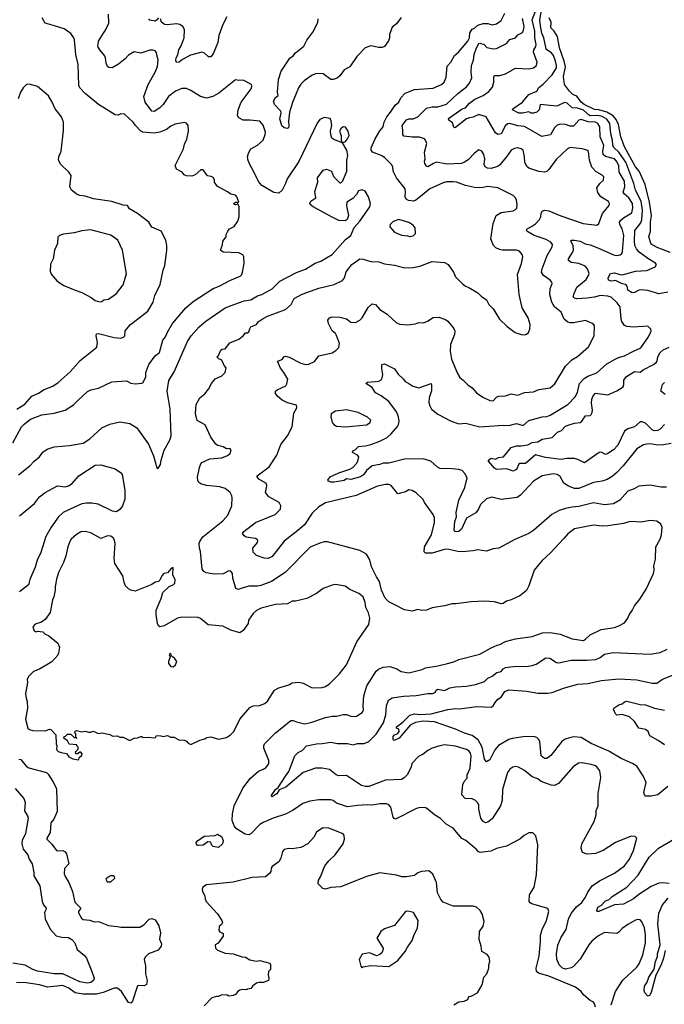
# Model space of a CAD drawing. Extents: x 1678759 to 1859541, y 384609 to 522867.
# Tile 437 of 466: x 1799766 to 1805563, y 489851 to 498707. Entities that reach past the tile are written whole.
import ezdxf

# ---------------------------------------------------------------- set-up
doc = ezdxf.new("R2010")
doc.units = 0

msp = doc.modelspace()

# ---------------------------------------------------------------- linework, layer by layer
at = {"layer": '0CON20XD'}
for points in [[(1805595, 496257.7), (1805515, 496241.5), (1805415, 496270.4), (1805355, 496277.5), (1805335, 496273.9), (1805295, 496253.5), (1805275, 496251.6), (1805235.6, 496275), (1805229.2, 496309.1), (1805215.6, 496325), (1805185, 496331.9), (1805125, 496361.9), (1805085, 496356.4), (1805060, 496365), (1805059.1, 496385), (1805077.5, 496425), (1805115, 496428.8), (1805175, 496413.6), (1805195, 496414.6), (1805305, 496445.3), (1805405, 496450.3), (1805480, 496485), (1805491.4, 496505), (1805485, 496518.6), (1805415, 496559.6), (1805358.8, 496601.2), (1805335.9, 496615.9), (1805311.9, 496645), (1805298.7, 496675), (1805294.2, 496715), (1805297.7, 496812.3), (1805350.5, 496879.5), (1805362.1, 496907.9), (1805367, 496995), (1805354, 497075), (1805305.1, 497175.1), (1805289, 497235), (1805216.2, 497425), (1805155.2, 497515), (1805112.9, 497555), (1805101.4, 497575), (1805098.3, 497625), (1805082, 497682), (1805072.4, 497775), (1805045, 497811.3), (1805005, 497836.4), (1804965, 497846.6), (1804892.9, 497842.9), (1804835, 497894.5), (1804781.1, 497911.1), (1804733.7, 497913.7), (1804689.6, 497955), (1804665, 497961.8), (1804595, 497930.6), (1804445.6, 497944.4), (1804437.7, 497895), (1804415, 497874.1), (1804385.4, 497865.4), (1804366.9, 497866.9), (1804345, 497879.4), (1804287.6, 497867.6), (1804255, 497867.6), (1804197.5, 497895), (1804199.2, 497905), (1804286.7, 497965), (1804345.6, 498035), (1804415.2, 498064.8), (1804435, 498097.9), (1804472.7, 498127.3), (1804555, 498212.5), (1804591.9, 498275), (1804594.8, 498295), (1804585.2, 498335), (1804565, 498384.7), (1804548.1, 498408.1), (1804505.6, 498435), (1804500, 498445), (1804478.3, 498545), (1804460.2, 498585), (1804448.3, 498651.7), (1804442.9, 498705), (1804463.8, 498825)], [(1799755, 494612), (1799856.2, 494695), (1799895, 494736), (1799945, 494776.2), (1799975, 494816.2), (1800012.5, 494845), (1800075, 494864.2), (1800215, 494877.5), (1800335, 494898.6), (1800395, 494937.1), (1800505, 495035.8), (1800575, 495070), (1800665, 495090), (1800755, 495073.8), (1800820, 495035), (1800925, 494890), (1800969.4, 494785), (1801000, 494675), (1801005, 494670), (1801015, 494677.5), (1801032, 494705), (1801037.1, 494745), (1801065.5, 494835), (1801117.1, 494925), (1801126.9, 494965), (1801119.4, 495205), (1801092.2, 495365), (1801107.4, 495462.6), (1801155, 495541.2), (1801275, 495813.8), (1801308.9, 495865), (1801380.8, 495945), (1801440, 495995), (1801615, 496116.5), (1801700.4, 496149.6), (1801785, 496178.2), (1801845, 496188.5), (1801905, 496223.1), (1801944, 496236), (1802035, 496285.6), (1802105.4, 496354.6), (1802255, 496434.4), (1802336.2, 496463.8), (1802422.3, 496517.7), (1802474, 496535), (1802575.3, 496594.7), (1802695, 496729.2), (1802744, 496765), (1802772.7, 496837.3), (1802826.1, 496893.9), (1802913.8, 497025), (1802922, 497055), (1802902, 497115), (1802874, 497164), (1802845, 497177.5), (1802811.7, 497168.3), (1802794.1, 497135.9), (1802761.7, 497098.3), (1802707.5, 497065), (1802706.1, 497033.9), (1802723.8, 496945), (1802710.5, 496909.5), (1802692.7, 496897.3), (1802635, 496902.5), (1802575, 496931.5), (1802405, 497024.5), (1802378.6, 497045), (1802374.3, 497055), (1802384.2, 497075), (1802428.2, 497105), (1802421.4, 497161.4), (1802445.5, 497245), (1802443.8, 497285), (1802493.8, 497355), (1802525, 497363.8), (1802570, 497345), (1802586.4, 497296.4), (1802645, 497240), (1802655, 497240), (1802670.7, 497259.3), (1802708.9, 497345), (1802706.7, 497445), (1802715.6, 497485), (1802708, 497535), (1802670, 497600), (1802695, 497611.2), (1802713.6, 497636.4), (1802727.3, 497665), (1802719.6, 497705), (1802695, 497739.1), (1802675.6, 497744.4), (1802653.6, 497726.4), (1802642.9, 497705), (1802655.8, 497665), (1802656.7, 497625), (1802670, 497600), (1802589.3, 497629.3), (1802573, 497643), (1802563.7, 497673.7), (1802562.1, 497705), (1802573.3, 497755), (1802566.8, 497796.8), (1802557.3, 497817.3), (1802505, 497826.2), (1802465, 497810), (1802442.3, 497777.7), (1802277.4, 497432.6), (1802172.5, 497275), (1802157.6, 497232.4), (1802126.3, 497173.7), (1802095, 497148.1), (1802051.4, 497151.4), (1801942.2, 497215), (1801913.2, 497253.2), (1801853.9, 497373.9), (1801837.3, 497397.3), (1801820.9, 497440.9), (1801815.6, 497475), (1801822.4, 497507.6), (1801843.8, 497545), (1801905, 497579.2), (1801954.2, 497625), (1801974.3, 497675), (1801975.6, 497695), (1801955, 497758), (1801925, 497793.1), (1801835, 497804.4), (1801775, 497804.4), (1801735.5, 497825.5), (1801724.3, 497845), (1801729.4, 497895), (1801758.6, 497965), (1801846, 498085), (1801853.8, 498105), (1801850, 498125), (1801775, 498163.3), (1801735, 498160), (1801705, 498167.5), (1801556.2, 498045), (1801503.3, 498015), (1801445, 498000.6), (1801391.2, 498015), (1801305, 498070.8), (1801265, 498089.2), (1801225, 498089.4), (1801166.9, 498063.1), (1801105, 498016.9), (1801054.7, 497945.3), (1801025, 497914.4), (1800975, 497880), (1800954, 497884), (1800894.6, 497965), (1800881.8, 498015), (1800919.6, 498125), (1800984.4, 498235), (1801006.2, 498285), (1801012.2, 498345), (1800994, 498415), (1800985, 498426), (1800964.2, 498434.2), (1800935, 498434.2), (1800856.1, 498406.1), (1800795, 498417.5), (1800745, 498389.4), (1800715, 498355.7), (1800655, 498308.5), (1800596.7, 498275), (1800566.8, 498276.8), (1800555, 498286), (1800541.8, 498315), (1800536.7, 498365), (1800528.2, 498385), (1800485.6, 498435), (1800468.5, 498465), (1800474.7, 498515.3), (1800518.1, 498585), (1800538.3, 498611.7), (1800567.3, 498675), (1800565.5, 498755.5)], [(1800078.8, 498651.2), (1799995.9, 498675.9), (1799966.7, 498725)], [(1801012.5, 498725), (1800999.2, 498705), (1800984.5, 498695.5), (1800935, 498702.5), (1800928.5, 498715)], [(1801627.6, 498732.4), (1801593.3, 498665), (1801569.2, 498599.2), (1801557.5, 498565), (1801548.3, 498501.7), (1801505, 498401.2), (1801485, 498373.3), (1801465, 498373.8), (1801425, 498410), (1801405, 498416), (1801302.2, 498387.8), (1801230.5, 498349.5), (1801200, 498325), (1801175, 498321.2), (1801168.8, 498338.8), (1801171.9, 498365), (1801188.6, 498391.4), (1801198.1, 498435), (1801218.5, 498471.5), (1801245.4, 498544.6), (1801248.8, 498615), (1801235, 498644), (1801205, 498664.4), (1801175, 498671.5), (1801092.2, 498662.2), (1801067.5, 498665), (1801038.6, 498688.6), (1801033.8, 498715)], [(1805235.8, 493324.2), (1805246.7, 493355), (1805275, 493392.5), (1805296.2, 493435), (1805343.8, 493495), (1805400, 493585), (1805465.7, 493725), (1805471.9, 493755), (1805469.2, 493795), (1805482.9, 493855), (1805487.1, 493965), (1805527.1, 494035), (1805538, 494075), (1805543.9, 494143.9), (1805530.5, 494170.5), (1805495, 494196), (1805435, 494202), (1805355, 494188.1), (1805255, 494194.2), (1805195, 494176.9), (1805055, 494154.4), (1805005, 494151.4), (1804925, 494160.5), (1804755, 494126.9), (1804695, 494082), (1804658.2, 494041.8), (1804538.7, 493911.3), (1804465, 493843.8), (1804392, 493755), (1804346, 493615), (1804325, 493573.8), (1804263.3, 493525), (1804185, 493489.2), (1804145, 493477.5), (1804115, 493456.2), (1804095, 493452.5), (1804035, 493470), (1803945, 493475.7), (1803825, 493470.6), (1803687.6, 493452.4), (1803655, 493453.3), (1803585, 493434.4), (1803475, 493415.7), (1803425, 493395.7), (1803382.1, 493392.1), (1803345, 493401.1), (1803295, 493385.5), (1803225, 493399.4), (1803133.3, 493446.7), (1803085, 493471.9), (1803052.2, 493505), (1803020.4, 493575), (1803002, 493655), (1802974.7, 493694.7), (1802930.5, 493785), (1802915, 493850), (1802885, 493899.2), (1802825, 493932.2), (1802535, 494009.2), (1802505, 494010), (1802465, 494000), (1802377.4, 493962.6), (1802152.5, 493735), (1802030, 493655), (1801935, 493616.7), (1801905, 493611.1), (1801825, 493611.9), (1801765, 493592.5), (1801732.3, 493582.3), (1801709.5, 493589.5), (1801682.9, 493685), (1801678.6, 493725), (1801665, 493748), (1801645, 493751.2), (1801595, 493722.9), (1801515, 493719.1), (1801441.4, 493731.4), (1801420.8, 493745), (1801406.9, 493765), (1801390.5, 493925), (1801382.1, 493955), (1801380, 493995), (1801385.6, 494015), (1801412.5, 494055), (1801591.1, 494198.9), (1801638.3, 494251.7), (1801674.4, 494335), (1801676.7, 494405), (1801674.4, 494425), (1801658.6, 494455), (1801615, 494490.6), (1801564.4, 494505.6), (1801445.9, 494515.9), (1801395, 494532), (1801376.7, 494545), (1801366.2, 494565), (1801363.6, 494593.6), (1801381.7, 494678.3), (1801395, 494712.5), (1801405, 494723.3), (1801474.2, 494755.8), (1801585, 494766.7), (1801635, 494786.7), (1801657.5, 494805), (1801667.5, 494835), (1801655, 494850), (1801625, 494847.5), (1801595.9, 494865.9), (1801548.3, 494878.3), (1801530.5, 494890.5), (1801485, 494952.5), (1801435, 495062.5), (1801361.2, 495101.2), (1801345.9, 495165.9), (1801352.5, 495245), (1801386.7, 495305), (1801429.5, 495340.5), (1801465, 495382.5), (1801490, 495435), (1801522.3, 495477.7), (1801582.5, 495505), (1801613.3, 495535), (1801622.5, 495575), (1801605, 495597.5), (1801583.9, 495643.9), (1801556.4, 495656.4), (1801540, 495675), (1801555, 495686.7), (1801575, 495735.7), (1801587.5, 495745), (1801615, 495745.6), (1801655, 495800.6), (1801736.2, 495833.8), (1801775.5, 495865), (1801795, 495890), (1801815, 495890.8), (1801825, 495900), (1801835, 495927.5), (1801844, 495946), (1801894.1, 495965.9), (1801911.4, 495988.6), (1801955, 496019.5), (1801995, 496040), (1802155, 496099.2), (1802206.2, 496145), (1802235, 496200), (1802305, 496238.5), (1802455, 496291.8), (1802594.5, 496325.5), (1802669.1, 496360.9), (1802688.1, 496385), (1802702.2, 496437.8), (1802753.1, 496505), (1802823.3, 496555), (1802855, 496554.3), (1802925, 496532.2), (1802995, 496530), (1803045, 496510.5), (1803135, 496499.5), (1803225, 496475.8), (1803305, 496479.2), (1803365, 496491.4), (1803475, 496530.8), (1803585, 496522.5), (1803620, 496505), (1803666.9, 496436.9), (1803686, 496395), (1803743.8, 496335), (1803775, 496310), (1803805, 496299.2), (1803885, 496251.2), (1803915, 496221.2), (1803965, 496186.7), (1803984, 496145), (1804025, 496106.7), (1804082.1, 496012.1), (1804148.8, 495948.8), (1804222.5, 495895), (1804275, 495876.2), (1804305, 495873.3), (1804325, 495880), (1804341.2, 495895), (1804354, 495925), (1804355.8, 495965), (1804338.6, 496025), (1804285.6, 496115.6), (1804256.9, 496235), (1804242.5, 496415), (1804279.4, 496515), (1804290.8, 496575), (1804286, 496595), (1804261.2, 496625), (1804235, 496634.3), (1804105, 496633.1), (1804079.5, 496639.5), (1804046.4, 496656.4), (1804025.8, 496675), (1804002.2, 496735), (1804023.5, 496875), (1804050, 496945), (1804096.6, 496973.4), (1804205, 496989.2), (1804225, 496998.8), (1804236.8, 497013.2), (1804240.8, 497045), (1804234.3, 497085), (1804225.5, 497105.5), (1804205, 497126), (1804065, 497196.2), (1803975, 497205.6), (1803915, 497195.7), (1803855, 497198.5), (1803775, 497216.7), (1803695, 497245.6), (1803665, 497248.5), (1803605, 497248.5), (1803575, 497241.1), (1803455, 497185.5), (1803385, 497128.9), (1803326.9, 497083.1), (1803306.7, 497075), (1803261.7, 497081.7), (1803242.4, 497092.4), (1803231.1, 497115), (1803235.5, 497155), (1803231.5, 497185), (1803154.3, 497285), (1803124.2, 497345), (1803121.2, 497385), (1803110, 497405), (1803046.3, 497466.3), (1803015, 497485.7), (1802940, 497515), (1802926, 497535), (1802925.8, 497555), (1802961.9, 497635), (1803005, 497708), (1803034.3, 497745), (1803044.4, 497785), (1803067.3, 497835), (1803101.5, 497875), (1803141.2, 497938.8), (1803175, 497966), (1803194.6, 498005.4), (1803233.5, 498046.5), (1803315, 498080), (1803485, 498091.9), (1803560, 498125), (1803582.2, 498145), (1803600, 498190), (1803610.7, 498289.3), (1803644.2, 498325), (1803675.7, 498385), (1803710.8, 498415), (1803795, 498512.7), (1803810, 498545), (1803812.4, 498587.6), (1803835, 498622.5), (1803855, 498631.4), (1803885, 498657.1), (1803935, 498674.4), (1803975, 498672.5), (1804015, 498661.5), (1804055, 498669.2), (1804095, 498701.2), (1804128.2, 498765)], [(1803195, 498727.7), (1803155, 498671.4), (1803115, 498638.6), (1803090, 498575), (1803090.9, 498545), (1803082.8, 498517.2), (1803045, 498467.5), (1803025, 498458.6), (1802995, 498457.8), (1802925, 498473.5), (1802871.2, 498455), (1802796.9, 498375), (1802735, 498282), (1802684.7, 498255.3), (1802645, 498202), (1802620, 498180), (1802585, 498169.5), (1802565, 498170.5), (1802495, 498218.9), (1802435, 498222.2), (1802395, 498206.9), (1802325, 498156.9), (1802293.8, 498126.2), (1802273.1, 498095), (1802218.6, 497961.4), (1802191.9, 497875), (1802182, 497795), (1802186.8, 497753.2), (1802183.8, 497735), (1802175, 497728), (1802145, 497735.7), (1802123.8, 497753.8), (1802104.6, 497815), (1802117.1, 497865), (1802114.1, 497884.1), (1802056.9, 497945), (1802048.9, 497975), (1802065, 498008), (1802090, 498025), (1802084.5, 498055), (1802092.1, 498167.9), (1802117.2, 498242.8), (1802195, 498361.4), (1802225, 498383.5), (1802245, 498410), (1802320.9, 498469.1), (1802346.9, 498523.1), (1802400.8, 498595), (1802446.8, 498683.2), (1802451.2, 498715)], [(1805625, 494895.6), (1805555, 494882.2), (1805505, 494880), (1805435, 494891.5), (1805405, 494890.6), (1805375, 494883.1), (1805315, 494847.5), (1805193.3, 494695), (1805135, 494633.1), (1805095, 494597.5), (1805048.3, 494571.7), (1805005, 494556.7), (1804925, 494543.8), (1804795, 494491.8), (1804755, 494490), (1804700.1, 494510.1), (1804658.3, 494538.3), (1804627.4, 494597.4), (1804600, 494615), (1804565, 494623.3), (1804465, 494605.6), (1804385.8, 494555), (1804268.9, 494431.1), (1804239.7, 494410.3), (1804095, 494390), (1804010.9, 494410.9), (1803965, 494396.9), (1803909.2, 494345), (1803893.3, 494305), (1803869.3, 494270.7), (1803785, 494224.3), (1803740, 494125), (1803715, 494103.9), (1803695, 494100.8), (1803681.2, 494105), (1803674.2, 494115.8), (1803680.4, 494195), (1803694.5, 494235), (1803691.4, 494275), (1803713.8, 494385), (1803769.5, 494500.5), (1803790, 494585), (1803769.4, 494625), (1803745, 494651.4), (1803715, 494662.2), (1803655, 494668.6), (1803545, 494671.1), (1803522.7, 494682.7), (1803464, 494735), (1803395, 494756.8), (1803226.2, 494753.8), (1803085, 494716.9), (1803035, 494719.7), (1803005, 494706.5), (1802935, 494695.6), (1802885, 494651.1), (1802857.5, 494612.5), (1802832, 494595), (1802745, 494571.5), (1802705, 494578), (1802685, 494562.7), (1802595, 494546.9), (1802568.3, 494548.3), (1802542.5, 494555), (1802536.7, 494565), (1802558.8, 494595), (1802635, 494630), (1802735, 494664.3), (1802760.2, 494679.8), (1802794.6, 494715.4), (1802807.8, 494735), (1802817.1, 494775), (1802805, 494791.4), (1802760, 494815), (1802760.7, 494829.3), (1802785, 494841.2), (1802813.1, 494866.9), (1802875, 494872.9), (1802925, 494885.6), (1803005, 494916.4), (1803069.6, 494950.4), (1803107.3, 494982.7), (1803162.6, 495047.4), (1803172.9, 495065), (1803176.9, 495095), (1803173.5, 495135), (1803155, 495181.2), (1803085, 495274.3), (1803015, 495324.4), (1802965, 495350.8), (1802935, 495399.2), (1802877.5, 495435), (1802894.4, 495445.6), (1802995, 495457.1), (1803015, 495467.5), (1803025.7, 495485), (1803031.4, 495515), (1803021.7, 495568.3), (1803023.3, 495605), (1803045, 495612.5), (1803135, 495567.1), (1803168.9, 495518.9), (1803217.5, 495475), (1803232.7, 495452.7), (1803265, 495434.2), (1803299.8, 495409.8), (1803355, 495396.4), (1803465, 495436.2), (1803470.5, 495420.5), (1803470.2, 495369.8), (1803448.1, 495305), (1803445.6, 495265), (1803453.5, 495235), (1803470.6, 495205), (1803525, 495157.5), (1803645, 495095.6), (1803715, 495070.6), (1803775, 495077.8), (1803905, 495045.7), (1804115, 495061.1), (1804165.8, 495055.8), (1804235, 495075.6), (1804295, 495057.8), (1804345, 495100.6), (1804464.4, 495135.6), (1804505, 495138.5), (1804535, 495148.9), (1804694.4, 495245), (1804760.6, 495315), (1804782.5, 495355), (1804800.9, 495435), (1804841.1, 495478.9), (1804875, 495501.5), (1804955, 495530), (1805047.4, 495612.6), (1805120, 495655), (1805150.5, 495669.5), (1805205, 495683.3), (1805285, 495727.1), (1805351.2, 495755), (1805420, 495855), (1805446.2, 495905), (1805442.5, 495925), (1805415, 495950), (1805285, 495942.5), (1805225, 495946.7), (1805206.1, 495956.1), (1805181.7, 495991.7), (1805175, 496012.5), (1805165.6, 496125), (1805139.9, 496159.9), (1805085, 496210), (1805055, 496221.5), (1804985, 496226.2), (1804935, 496211.3), (1804865, 496203.8), (1804776.5, 496196.5), (1804755, 496202.9), (1804744.4, 496215), (1804750.9, 496245), (1804775, 496300), (1804859.6, 496370.4), (1804882.2, 496405), (1804886.5, 496425), (1804871.9, 496465), (1804851.1, 496491.1), (1804795, 496514.4), (1804725, 496523.5), (1804702.2, 496542.2), (1804702.5, 496555), (1804738.3, 496611.8), (1804744.8, 496635.2), (1804742.6, 496672.6), (1804722.3, 496717.7), (1804726.4, 496723.6), (1804754.5, 496725.5), (1804805, 496714.6), (1804852, 496692), (1804895, 496683.1), (1804965.8, 496655.8), (1805105, 496592.2), (1805135, 496585.6), (1805165, 496591.4), (1805181.4, 496605), (1805187.9, 496622.1), (1805199.3, 496765), (1805184.1, 496825), (1805161.8, 496865), (1805160, 496885), (1805171.1, 496905), (1805195, 496924.5), (1805270, 496970), (1805281.3, 497015), (1805277.4, 497055), (1805245.2, 497105.2), (1805200.8, 497140.8), (1805191.8, 497155), (1805207.5, 497205), (1805203.5, 497255), (1805156.2, 497335), (1805154.3, 497395), (1805132.8, 497435), (1805114.5, 497455), (1805035, 497475.9), (1805012.5, 497495), (1805010.2, 497525), (1805018.4, 497575), (1804987, 497655), (1804982.3, 497745), (1804965.4, 497775), (1804945, 497786.5), (1804878.7, 497788.7), (1804815, 497808.6), (1804795, 497803.1), (1804745, 497750.8), (1804715, 497750), (1804674.6, 497764.6), (1804625, 497768.5), (1804600.6, 497759.4), (1804575, 497735.8), (1804539.8, 497670.2), (1804462.9, 497657.1), (1804305, 497747.8), (1804245, 497753.8), (1804175, 497773.3), (1804155, 497771.4), (1804135, 497756), (1804095, 497679.2), (1804065, 497675.6), (1804045, 497690.8), (1803962.1, 497832.1), (1803895, 497854.4), (1803845, 497829.5), (1803810, 497825), (1803785, 497814.6), (1803685, 497738.9), (1803675, 497735.8), (1803670.4, 497740.4), (1803658.7, 497778.7), (1803624, 497805), (1803622.6, 497817.4), (1803745, 497904.7), (1803775.7, 497915), (1803812.3, 497957.7), (1803858.8, 497991.2), (1803934, 498025), (1803985, 498060.4), (1804018.3, 498101.7), (1804029.6, 498145), (1804029.7, 498189.7), (1804035, 498205.8), (1804085, 498205.5), (1804135, 498221.2), (1804225, 498270), (1804345, 498264.5), (1804385, 498273.1), (1804412, 498295), (1804420, 498325), (1804386.9, 498415), (1804389, 498435), (1804406.3, 498465), (1804409.6, 498485), (1804398.7, 498545), (1804397.8, 498605), (1804375.2, 498705), (1804404.1, 498785)], [(1804815.2, 497965.2), (1804775, 498018.9), (1804739.2, 498035), (1804709.4, 498065), (1804666.2, 498125), (1804657.5, 498195), (1804673.6, 498283.6), (1804662.4, 498335), (1804619.2, 498455), (1804602.7, 498555), (1804571.4, 498605), (1804543.3, 498635), (1804544.6, 498685), (1804528.2, 498725)], [(1799705, 494902), (1799782.9, 495045), (1799805, 495070), (1799863.8, 495115), (1799965, 495152.5), (1800075, 495167.5), (1800175, 495194.2), (1800248.3, 495241.7), (1800289.1, 495280.9), (1800375, 495364.2), (1800405, 495377.5), (1800475, 495392), (1800595, 495448.6), (1800725, 495457.5), (1800765, 495438.6), (1800805, 495432.5), (1800863.6, 495436.4), (1800875, 495443.3), (1800898.6, 495495), (1800900.6, 495535), (1800925.6, 495604.4), (1800984, 495685), (1801024.2, 495715), (1801054.4, 495825), (1801077.3, 495855), (1801095, 495898), (1801140, 495975), (1801260.8, 496115), (1801325, 496172.2), (1801505, 496290), (1801559.4, 496310.6), (1801655, 496361.4), (1801748.3, 496401.7), (1801763.3, 496415), (1801768.8, 496435), (1801783.8, 496515), (1801781.2, 496575), (1801771.7, 496591.7), (1801735, 496610), (1801595, 496617.5), (1801572.5, 496635), (1801589.3, 496680.7), (1801593.3, 496715), (1801622.5, 496755), (1801623.6, 496776.4), (1801637.5, 496805), (1801653.6, 496826.4), (1801693, 496847), (1801726.7, 496895), (1801738.8, 496935), (1801738.3, 497028.3), (1801728.3, 497048.3), (1801705, 497041.2), (1801693.3, 497045), (1801690, 497055), (1801705, 497066.7), (1801717, 497067), (1801725, 497060), (1801737.5, 497065), (1801717.5, 497115), (1801705, 497127.5), (1801665, 497137.5), (1801635, 497160), (1801540.5, 497210.5), (1801517.5, 497245), (1801516.4, 497266.4), (1801506.4, 497286.4), (1801487, 497297), (1801453.6, 497303.6), (1801417, 497357), (1801393.9, 497356.1), (1801345, 497312.5), (1801315, 497300), (1801265, 497302.5), (1801245, 497312.5), (1801226.1, 497336.1), (1801175, 497362.5), (1801163.3, 497395), (1801240, 497545), (1801246.7, 497586.7), (1801267.3, 497632.7), (1801284, 497705), (1801281.2, 497755), (1801265, 497776.2), (1801245, 497781.2), (1801165, 497767.5), (1801125, 497749.2), (1801085, 497720), (1801025, 497694.4), (1800975, 497686.7), (1800872.5, 497695), (1800855, 497706), (1800805.7, 497755.7), (1800785, 497786.2), (1800708.3, 497858.3), (1800675, 497860), (1800651.7, 497848.3), (1800625, 497850), (1800475, 497943.3), (1800355, 498043.8), (1800306.2, 498095), (1800297.5, 498115), (1800290.8, 498305), (1800270.6, 498395), (1800259.2, 498525), (1800252.7, 498542.7), (1800225, 498583.3), (1800165, 498626.2), (1800078.8, 498651.2)], [(1805581.2, 494501.2), (1805535, 494501.4), (1805431.7, 494521.7), (1805335, 494512), (1805292.1, 494487.9), (1805234.2, 494465), (1805163.9, 494386.1), (1805105, 494353.6), (1805025, 494343.8), (1804925, 494360.5), (1804795, 494327.1), (1804735, 494323.8), (1804675, 494310.9), (1804618.3, 494291.7), (1804552.4, 494257.6), (1804388, 494115), (1804345, 494086), (1804217.6, 494032.4), (1804075, 493954), (1804023.6, 493946.4), (1803965, 493927.5), (1803885, 493940), (1803845, 493930), (1803745, 493921.2), (1803705, 493923.8), (1803625, 493941.2), (1803595, 493943.8), (1803575, 493938), (1803475, 493908), (1803415, 493910), (1803401.7, 493921.7), (1803407.5, 493965), (1803469.5, 494075), (1803495.9, 494185.9), (1803496.9, 494225), (1803485, 494256), (1803406.7, 494365), (1803395, 494392.5), (1803332.3, 494452.3), (1803295, 494473.3), (1803265, 494477.5), (1803235, 494460), (1803165, 494443.3), (1803105, 494516), (1803085, 494525.7), (1803055, 494525.6), (1802985, 494512.2), (1802791.7, 494428.3), (1802515, 494360), (1802455.3, 494324.7), (1802395, 494269.4), (1802325.6, 494165), (1802268.2, 494111.8), (1802145, 494015.5), (1802035, 493878.9), (1801999.1, 493860.9), (1801965, 493863.3), (1801895, 493887.8), (1801866.3, 493916.3), (1801863.1, 493955), (1801903.8, 494005), (1801906.7, 494025), (1801901.7, 494031.7), (1801885, 494040), (1801803.4, 494053.4), (1801784.5, 494064.5), (1801768, 494085), (1801782, 494105), (1801885, 494184.4), (1802064.5, 494255.5), (1802111.4, 494305), (1802115.6, 494335), (1802099.2, 494365), (1802006, 494416), (1801976.9, 494455), (1801989.2, 494515), (1801984.2, 494534.2), (1801917.5, 494575), (1801900, 494595), (1801902.5, 494605), (1802008.5, 494685), (1802078.8, 494791.2), (1802115.3, 494885), (1802173.3, 494965), (1802217.5, 495045), (1802230.7, 495169.3), (1802257.5, 495215), (1802255, 495240), (1802175, 495261.2), (1802125, 495285.8), (1802086.8, 495316.8), (1802066.2, 495345), (1802066.2, 495365), (1802080.9, 495379.1), (1802158.8, 495415), (1802168.8, 495431.2), (1802177.1, 495475), (1802142.5, 495535), (1802112.2, 495572.2), (1802083.8, 495636.2), (1802125, 495651.4), (1802143.1, 495676.9), (1802155, 495682), (1802190.3, 495670.3), (1802295, 495616.9), (1802335, 495606.9), (1802365, 495609.2), (1802416.8, 495633.2), (1802455, 495683.8), (1802575, 495709.4), (1802609.3, 495730.7), (1802635, 495760), (1802642.5, 495795), (1802615, 495866.2), (1802605, 495884.2), (1802575, 495910), (1802542.5, 495975), (1802538, 496005), (1802551.2, 496025), (1802575.8, 496034.2), (1802645, 496031.4), (1802705, 496015.7), (1802745, 495985.8), (1802785, 495984.2), (1802825, 496006), (1802845, 496026), (1802900.9, 496119.1), (1802935, 496150), (1802965, 496146.2), (1803005, 496100), (1803069.4, 496059.4), (1803155, 495982), (1803185, 495969.2), (1803255, 495963.1), (1803325, 495972.5), (1803355, 495983.8), (1803398.3, 495981.7), (1803432.5, 495995), (1803485, 496028.8), (1803535, 496031.2), (1803595, 496010), (1803615, 495996.7), (1803670.8, 495930.8), (1803678.8, 495905), (1803676.2, 495875), (1803640.8, 495785), (1803635.6, 495725), (1803649.4, 495655), (1803702.9, 495525), (1803725, 495488.8), (1803755, 495466.2), (1803795, 495422), (1803836, 495395), (1803875, 495350.8), (1803930.7, 495310.7), (1803995, 495281.1), (1804025, 495280), (1804055, 495313.1), (1804075, 495321.1), (1804135, 495322.9), (1804185, 495343.3), (1804245, 495330), (1804305, 495352.9), (1804385, 495359.2), (1804435, 495381.4), (1804535.4, 495394.6), (1804578.9, 495431.1), (1804675, 495590), (1804731.4, 495648.6), (1804781.2, 495678.8), (1804880.6, 495765), (1804930.6, 495865), (1804934, 495955), (1804922.5, 495972.5), (1804855, 496001.4), (1804745, 495980), (1804715, 495979.2), (1804695.7, 495985.7), (1804662.2, 496012.2), (1804635.6, 496075), (1804575.6, 496125), (1804551.8, 496165), (1804534.5, 496235), (1804535.7, 496285), (1804554, 496335), (1804552, 496345), (1804536.2, 496365), (1804476.2, 496406.2), (1804459.4, 496435), (1804464.5, 496465), (1804507.9, 496585), (1804554.4, 496665), (1804557.1, 496685), (1804542.5, 496705), (1804501.2, 496731.2), (1804392, 496765), (1804326.7, 496805), (1804323.8, 496815), (1804330, 496825), (1804367, 496847), (1804405, 496872.2), (1804441.2, 496908.8), (1804453.3, 496935), (1804455.7, 496965), (1804464.2, 496985), (1804485, 496994.2), (1804525, 496986.9), (1804632.2, 496942.2), (1804833.3, 496875), (1804955, 496860), (1804974.2, 496875), (1805007.5, 496965), (1805066.7, 497035), (1805070, 497055), (1805061.1, 497071.1), (1804991.4, 497115), (1804965, 497154), (1804956.9, 497195), (1804982.5, 497235), (1805016.1, 497263.9), (1805018.1, 497295), (1805005, 497309.4), (1804949.5, 497339.5), (1804910.8, 497380.9), (1804891.5, 497445), (1804881.1, 497521.1), (1804865, 497534.2), (1804825, 497546), (1804715, 497557.1), (1804691.2, 497545), (1804589.3, 497450.7), (1804525, 497359.2), (1804505, 497342.9), (1804485, 497336.7), (1804435, 497340.6), (1804345, 497373.1), (1804326.4, 497386.4), (1804307.5, 497425), (1804306.4, 497475), (1804292.7, 497532.7), (1804275.6, 497545.6), (1804245, 497554.2), (1804215, 497548.6), (1804185, 497534.3), (1804145, 497472.9), (1804080.2, 497399.8), (1804062.2, 497387.8), (1804005, 497370), (1803972, 497372), (1803950.9, 497385), (1803942.3, 497405), (1803948.2, 497455), (1803940, 497495), (1803923.2, 497523.2), (1803895, 497535.6), (1803855, 497507.5), (1803801.5, 497448.5), (1803771.9, 497428.1), (1803738, 497415), (1803606.4, 497406.4), (1803515, 497425.7), (1803487.5, 497412.5), (1803435, 497384), (1803425, 497388.8), (1803409.2, 497415), (1803406.1, 497433.9), (1803412, 497455), (1803405.6, 497515), (1803427.1, 497595), (1803416.2, 497625), (1803405, 497636), (1803361.8, 497651.8), (1803295, 497651.8), (1803220.5, 497660.5), (1803210.8, 497675), (1803212.5, 497715), (1803205.8, 497755), (1803245, 497808), (1803264.3, 497815.7), (1803305, 497816.4), (1803346.6, 497833.4), (1803425, 497911.8), (1803475, 497923.8), (1803525, 497923.9), (1803605, 497948.1), (1803705, 498042.7), (1803785, 498104.3), (1803811.4, 498135), (1803832.9, 498185), (1803825.6, 498235), (1803829.6, 498295), (1803845.9, 498344.1), (1803852.6, 498395), (1803875.3, 498454.7), (1803895, 498493.1), (1803905, 498495.4), (1803944.3, 498485), (1803967.8, 498457.8), (1804025, 498445.6), (1804055, 498448.9), (1804145, 498493.3), (1804175, 498529.5), (1804224.2, 498545), (1804245, 498570.8), (1804287.9, 498592.1), (1804297.6, 498612.4), (1804302.2, 498645), (1804288.1, 498718.1)], [(1799740.8, 495205), (1799811.5, 495248.5), (1799875, 495320), (1799935, 495346.4), (1799985, 495382.2), (1800065, 495412.1), (1800112.5, 495445), (1800218.9, 495541.1), (1800309.3, 495640.7), (1800458.1, 495761.9), (1800466.2, 495805), (1800452.5, 495865), (1800455, 495882.5), (1800475, 495884), (1800615, 495847.5), (1800675, 495842), (1800698.8, 495851.2), (1800710, 495865), (1800715, 495910), (1800761.2, 495965), (1800916.7, 496085), (1800966.2, 496165), (1800982, 496225), (1801027.5, 496325), (1801055.5, 496455), (1801069.5, 496495), (1801089.7, 496630.3), (1801090, 496675), (1801080.8, 496725), (1801036.7, 496805), (1800955, 496841.2), (1800927, 496887), (1800825, 496963.8), (1800753.3, 497005), (1800735, 497036), (1800695, 497037.5), (1800595, 497072), (1800430, 497095), (1800355, 497120), (1800305, 497126.7), (1800283.9, 497133.9), (1800232.5, 497175), (1800216.7, 497205), (1800230, 497305), (1800207.5, 497335), (1800135, 497406.2), (1800116, 497445), (1800118.6, 497475), (1800140, 497525), (1800158.7, 497711.3), (1800160, 497785), (1800142.5, 497835), (1800085.5, 497905.5), (1800058.8, 497965), (1800025, 498023.3), (1799926.7, 498106.7), (1799855, 498128), (1799826.1, 498123.9), (1799796.2, 498095), (1799772, 498055), (1799752, 497995)], [(1805615, 496614.3), (1805499, 496659), (1805445, 496688.6), (1805424.1, 496755), (1805440, 496805), (1805439.7, 496885), (1805449, 496945), (1805431.2, 497065), (1805389.6, 497225), (1805335.8, 497345), (1805304, 497385), (1805205.3, 497565), (1805170.5, 497655), (1805149.6, 497765), (1805130.2, 497810.2), (1805102.7, 497842.7), (1805046.7, 497876.7), (1804975, 497895.5), (1804935, 497899.5), (1804843.4, 497945), (1804815.2, 497965.2)], [(1803275, 496755.7), (1803305, 496762.9), (1803324, 496785), (1803321.2, 496835), (1803305, 496860), (1803265, 496884), (1803175, 496911.2), (1803125, 496893.3), (1803096.4, 496863.6), (1803093.3, 496845), (1803135.8, 496795.8), (1803198.3, 496768.3), (1803254.4, 496764.4), (1803275, 496755.7)], [(1800485, 496170.8), (1800505, 496173.8), (1800523.1, 496186.9), (1800565, 496194.2), (1800635.5, 496244.5), (1800695, 496323.3), (1800727.3, 496422.7), (1800689.2, 496635), (1800647.5, 496725), (1800585, 496768.6), (1800405, 496817.5), (1800325, 496807.5), (1800255, 496789.2), (1800160.7, 496779.3), (1800125, 496766.7), (1800109.3, 496750.7), (1800106.7, 496695), (1800078.8, 496635), (1800066.2, 496555), (1800042.3, 496507.7), (1800040, 496445), (1800048.3, 496418.3), (1800102, 496355), (1800161.2, 496315), (1800265.4, 496275.4), (1800323.8, 496253.8), (1800408.3, 496208.3), (1800445, 496181.1), (1800485, 496170.8)], [(1804715, 495064.6), (1804755, 495079.3), (1804805, 495084.4), (1804820, 495095), (1804855, 495142.9), (1804895, 495148), (1804905, 495156.2), (1804915, 495172.5), (1804917.8, 495195), (1804907.9, 495257.9), (1804910, 495295), (1804923.6, 495325), (1804945, 495347.8), (1805055, 495332.2), (1805135, 495370), (1805191.4, 495405), (1805198.6, 495425), (1805200, 495465), (1805222, 495498), (1805295, 495542.9), (1805345, 495536.9), (1805372.1, 495557.9), (1805465, 495604.6), (1805490, 495625), (1805497.5, 495635), (1805504, 495675), (1805526.4, 495715), (1805553.8, 495736.2), (1805607, 495763)], [(1805570, 495335), (1805532.5, 495365), (1805546, 495425), (1805565, 495442.5)], [(1802695, 495044.4), (1802885, 495064), (1802915, 495082.5), (1802922.5, 495105), (1802892.7, 495132.7), (1802810, 495175), (1802705, 495196.9), (1802605, 495187.1), (1802567.7, 495162.3), (1802564.2, 495135), (1802574.5, 495084.5), (1802590, 495065), (1802615, 495050.6), (1802695, 495044.4)], [(1805565, 495065.5), (1805525.5, 495024.5), (1805505, 495011.4), (1805475, 495010), (1805455, 495017.4), (1805395, 495077.8), (1805365, 495090.5), (1805345, 495088.9), (1805295, 495045.3), (1805235, 495026), (1805205, 495006.2), (1805145, 494881.5), (1805105, 494839.1), (1805055, 494804.6), (1805035, 494797.5), (1804995, 494818.5), (1804976.2, 494815), (1804845, 494722.5), (1804785, 494751.8), (1804755, 494759.6), (1804685, 494761.3), (1804635, 494750.8), (1804495, 494770.4), (1804405, 494792.2), (1804315, 494714.6), (1804265, 494715.3), (1804255, 494710), (1804235, 494660), (1804205, 494646.7), (1804146.8, 494666.8), (1804055, 494661.2), (1804035, 494673.8), (1803981.2, 494735), (1803981.2, 494745), (1804005, 494764.2), (1804045, 494752.9), (1804072.1, 494767.9), (1804115.3, 494774.7), (1804185, 494859.4), (1804235, 494874.7), (1804275, 494873.9), (1804335, 494883.3), (1804374.7, 494905.3), (1804425, 494910.7), (1804463.2, 494933.2), (1804555, 494948.4), (1804601.8, 494998.2), (1804636.9, 495013.1), (1804675, 495050.5), (1804715, 495064.6)], [(1799765, 494245.8), (1799899.2, 494355), (1799945, 494416), (1799994.6, 494455.4), (1800105, 494515.8), (1800175, 494506.2), (1800205, 494514), (1800236.2, 494535), (1800296.7, 494605), (1800445, 494699.2), (1800495, 494702), (1800623.9, 494666.1), (1800671.2, 494635), (1800685.8, 494615), (1800712, 494475), (1800710, 494395), (1800688.8, 494335), (1800667.7, 494302.3), (1800635, 494280), (1800600, 494285), (1800470.3, 494350.3), (1800415, 494358.9), (1800365, 494358.2), (1800325, 494352.2), (1800265, 494326.7), (1800156.9, 494273.1), (1800113.3, 494236.7), (1800047.3, 494142.7), (1800000.6, 494059.4), (1799956.7, 493915), (1799922.2, 493845), (1799905, 493783.3), (1799857.8, 493672.2), (1799845.6, 493625), (1799765, 493561.4)], [(1800295, 492050), (1800302.5, 492075), (1800325, 492090), (1800327.5, 492105), (1800315, 492120), (1800305, 492120), (1800285, 492102.5), (1800270, 492105), (1800268.3, 492121.7), (1800290, 492145), (1800290, 492165), (1800280, 492175), (1800280, 492185), (1800211.7, 492191.7), (1800195, 492220), (1800162.5, 492245), (1800165, 492260), (1800177, 492263), (1800195, 492280), (1800225, 492280), (1800255, 492250), (1800270, 492250), (1800278.3, 492241.7), (1800278.3, 492248.3), (1800270, 492250), (1800270, 492285), (1800260, 492295), (1800263.6, 492306.4), (1800275, 492312.5), (1800325, 492302.5), (1800355, 492307.5), (1800385, 492297.5), (1800405, 492297.5), (1800425, 492307.5), (1800475, 492287.5), (1800505, 492292.5), (1800575, 492276.7), (1800603.6, 492263.6), (1800646.1, 492266.1), (1800665, 492252.5), (1800695, 492252.5), (1800755, 492222.5), (1800795, 492243.3), (1800825, 492247.5), (1800855, 492260), (1800865, 492260), (1800875, 492250), (1800925, 492253.3), (1800975, 492247.5), (1800988.3, 492251.7), (1800995, 492267.5), (1801035, 492266.7), (1801055, 492260), (1801095, 492267.5), (1801123, 492253), (1801155, 492252.5), (1801198.3, 492228.3), (1801246.4, 492226.4), (1801265, 492217.5), (1801279.3, 492199.3), (1801305, 492187.5), (1801385, 492227.5), (1801431.7, 492238.3), (1801448.3, 492251.7), (1801485, 492256.7), (1801555, 492236.7), (1801625, 492250), (1801662.5, 492275), (1801690, 492305), (1801746.2, 492415), (1801835, 492520), (1801865, 492536.7), (1801923, 492537), (1801970, 492555), (1801995, 492577.5), (1802057.5, 492675), (1802095, 492698.8), (1802185, 492723.8), (1802215, 492743.3), (1802275, 492747.5), (1802315, 492740), (1802395, 492696.7), (1802485, 492700), (1802515, 492708), (1802556.2, 492735), (1802639.3, 492820.7), (1802704.2, 492905), (1802798.7, 493111.3), (1802904.2, 493265.8), (1802914.2, 493325), (1802902.3, 493372.3), (1802879.7, 493419.7), (1802871.9, 493465), (1802854, 493515), (1802815.5, 493545.5), (1802735, 493582), (1802692.9, 493612.9), (1802605, 493625.8), (1802575, 493620.8), (1802495, 493592), (1802434.2, 493545.8), (1802348.8, 493501.2), (1802245, 493477.5), (1802215, 493477.5), (1802175, 493453.8), (1802065, 493446.9), (1801937.4, 493412.6), (1801895, 493392.5), (1801865, 493366), (1801824, 493305), (1801821.2, 493275), (1801775, 493213.3), (1801745, 493193.3), (1801665, 493216), (1801591.2, 493251.2), (1801460, 493265), (1801391.7, 493321.7), (1801369.7, 493329.7), (1801225, 493331.9), (1801185, 493324.3), (1801065, 493254), (1801025, 493246.7), (1801013.8, 493255), (1801006, 493275), (1800992.9, 493357.1), (1800993.1, 493395), (1801038.7, 493501.3), (1801053.1, 493555), (1801111.2, 493608.8), (1801145, 493623.3), (1801161.7, 493638.3), (1801165, 493670), (1801143.3, 493715), (1801145, 493780), (1801130, 493775), (1801095, 493732.5), (1801062.5, 493725), (1801043.8, 493705), (1801026.2, 493665), (1801015, 493653.3), (1800985, 493648.8), (1800953.9, 493626.1), (1800805, 493566.7), (1800766.1, 493576.1), (1800745, 493586.7), (1800715.9, 493615.9), (1800703.8, 493645), (1800694.2, 493705), (1800621.5, 493815), (1800616.2, 493865), (1800623.1, 493995), (1800616.9, 494025), (1800605, 494046), (1800585, 494060.8), (1800555.9, 494064.1), (1800495, 494041.2), (1800405, 494090.6), (1800355, 494102.2), (1800315, 494099.4), (1800275, 494075.8), (1800228, 494035), (1800215.7, 494015), (1800198.1, 493965), (1800181.9, 493885), (1800160, 493825), (1800114.5, 493735), (1800095.6, 493675), (1800084.3, 493605), (1800085.5, 493574.5), (1800074, 493515), (1800059.7, 493490.3), (1800040, 493375), (1799995, 493313.3), (1799960.7, 493289.3), (1799905, 493270), (1799882.5, 493245), (1799895, 493210), (1799915, 493202.5), (1799925, 493207.5), (1799975, 493202.5), (1799995, 493180), (1800025, 493167.5), (1800109.3, 493099.3), (1800123, 493063), (1800115, 493010), (1800108.3, 492991.7), (1800055, 492931.2), (1799945, 492865.7), (1799890, 492845), (1799847.7, 492802.3), (1799833.8, 492775), (1799836.2, 492745), (1799818.8, 492645), (1799821.7, 492618.3), (1799833.6, 492573.6), (1799835.9, 492515.9), (1799818.8, 492415), (1799838.8, 492335), (1799853.2, 492323.2), (1799885, 492314.3), (1799995, 492311.2), (1800035, 492326.2), (1800045, 492322.5), (1800090, 492275), (1800092.5, 492195), (1800100, 492175), (1800097.5, 492145), (1800102.5, 492135), (1800112.5, 492125), (1800140, 492115), (1800187, 492107), (1800207, 492077), (1800245, 492058.8), (1800295, 492050)], [(1804944.5, 489825), (1804935.4, 489855.4), (1804925, 489869.2), (1804895, 489885.8), (1804835, 489936), (1804814, 489965), (1804764.5, 490004.5), (1804523.8, 490105), (1804430.7, 490129.3), (1804414.4, 490145), (1804409.1, 490175), (1804436.2, 490285), (1804449.5, 490415), (1804448.3, 490471.7), (1804468.3, 490531.7), (1804499.2, 490595), (1804523.3, 490685), (1804515, 490712.5), (1804370, 490755), (1804355, 490762.5), (1804347.5, 490775), (1804351.2, 490835), (1804392, 490905), (1804412.9, 491015), (1804426, 491285), (1804406, 491366), (1804381.7, 491391.7), (1804345, 491392.5), (1804301.7, 491368.3), (1804263.6, 491336.4), (1804145, 491272), (1804055, 491252.5), (1804003, 491227), (1803906.2, 491216.2), (1803887.5, 491225), (1803870, 491245), (1803777.5, 491325), (1803742.3, 491342.3), (1803663.3, 491435), (1803601.2, 491471.2), (1803551.3, 491521.3), (1803496.2, 491555), (1803425, 491616.2), (1803405, 491621.2), (1803355, 491619.2), (1803335, 491612.5), (1803145, 491516.7), (1803132.3, 491522.3), (1803123.8, 491535), (1803103.3, 491625), (1803085.8, 491645.8), (1803064.1, 491654.1), (1803005, 491652.9), (1802938.9, 491641.1), (1802895, 491644.6), (1802805, 491639.5), (1802715, 491628.1), (1802615, 491660), (1802585, 491682.5), (1802565, 491689.4), (1802455, 491690), (1802375, 491676.7), (1802312.2, 491657.8), (1802224, 491596), (1802155, 491559.5), (1802044.1, 491525.9), (1801953.9, 491486.1), (1801925, 491467.5), (1801844.5, 491385.5), (1801825, 491375.7), (1801792.1, 491382.1), (1801715, 491430), (1801695.8, 491455), (1801675.6, 491505), (1801678.9, 491565), (1801693.1, 491635), (1801771.4, 491795), (1801842.5, 491885), (1801913.4, 491946.6), (1801975.6, 491974.4), (1802005.6, 492014.4), (1802007.1, 492045), (1801962.2, 492155), (1801960, 492175), (1801966.6, 492193.4), (1802066.5, 492293.5), (1802123.8, 492336.2), (1802205, 492404.2), (1802225, 492404.2), (1802255, 492390), (1802326.4, 492373.6), (1802385, 492386.5), (1802515, 492430.6), (1802575, 492441.9), (1802615, 492441.9), (1802675, 492457.5), (1802705, 492458.8), (1802745, 492443.8), (1802775, 492440), (1802796.1, 492443.9), (1802845, 492476.7), (1802858.8, 492495), (1802854, 492535), (1802859.4, 492625), (1802887.1, 492715), (1802972.1, 492847.9), (1802993.3, 492865), (1803035, 492882.9), (1803095, 492890), (1803158.5, 492868.5), (1803195.6, 492845.6), (1803265, 492833.1), (1803385, 492861.5), (1803415, 492878.6), (1803525, 492895.7), (1803613.1, 492916.9), (1803669.3, 492930.7), (1803715, 492951.4), (1803905, 493001.2), (1804005, 493057.1), (1804058.7, 493081.3), (1804085, 493085.7), (1804135, 493114.3), (1804225, 493138.6), (1804375, 493160), (1804468.7, 493191.3), (1804535.5, 493195.5), (1804625, 493181.1), (1804735, 493138.9), (1804835, 493124.3), (1804855, 493134.2), (1804895.4, 493174.6), (1804995, 493223.3), (1805115, 493240.8), (1805155, 493253.8), (1805205, 493281.2), (1805235.8, 493324.2)], [(1801145, 492887.5), (1801167.5, 492905), (1801177.5, 492935), (1801157.5, 492965), (1801131.7, 492981.7), (1801125, 493000), (1801115, 493006), (1801110, 492995), (1801120, 492975), (1801102.5, 492935), (1801102.5, 492915), (1801125, 492890), (1801145, 492887.5)], [(1803217.9, 492622.1), (1803332, 492628), (1803435, 492647.8), (1803477.5, 492645), (1803501.4, 492655), (1803511.4, 492675), (1803525, 492684.3), (1803585, 492673.2), (1803633.2, 492696.8), (1803685, 492707.3), (1803785, 492711.1), (1803865, 492727.1), (1803945, 492754.4), (1803976.2, 492783.8), (1804015, 492802.9), (1804055.4, 492834.6), (1804095, 492845.7), (1804115, 492868.6), (1804135, 492879.5), (1804205, 492889.4), (1804337.6, 492892.4), (1804375, 492899.4), (1804409.3, 492910.7), (1804495.9, 492965.9), (1804532.5, 492965), (1804593.3, 492925), (1804615, 492920.8), (1804724.5, 492945.5), (1804865, 492946.5), (1804947, 492953), (1804985, 492970), (1805025, 493000.6), (1805103.4, 493016.6), (1805435, 492998.9), (1805525, 493014.4), (1805590, 493045)], [(1804040.8, 492565), (1804065, 492596.2), (1804095, 492612.5), (1804128, 492665), (1804165, 492680.5), (1804325, 492667.5), (1804425, 492649.4), (1804515, 492649.4), (1804555.8, 492655.8), (1804655, 492695.4), (1804785, 492728.9), (1804875, 492736.5), (1804997.8, 492762.2), (1805155, 492778.1), (1805315, 492769.4), (1805455, 492739.2), (1805495, 492740), (1805546.7, 492775), (1805705, 492837.5)], [(1805083.9, 489845), (1805124.6, 489965), (1805191.3, 490068.7), (1805315.8, 490184.2), (1805335.4, 490215), (1805369.1, 490295), (1805394, 490405), (1805394.7, 490475), (1805385, 490538), (1805362.2, 490592.2), (1805345, 490611.4), (1805325, 490614.3), (1805305, 490606.9), (1805235, 490568.6), (1805185, 490531.2), (1805155, 490498.8), (1805135, 490488.8), (1805025, 490495.8), (1804965, 490464.4), (1804912.2, 490417.7), (1804885, 490384.4), (1804805, 490256.1), (1804745, 490190), (1804725, 490177.7), (1804675, 490166.8), (1804646.9, 490175), (1804616.2, 490205), (1804597.7, 490257.7), (1804592.7, 490305), (1804605.9, 490384.1), (1804635.3, 490454.7), (1804679.1, 490525), (1804702.5, 490615), (1804725, 490666.9), (1804772.7, 490727.3), (1804821.8, 490765), (1804855, 490814.3), (1804875, 490860.8), (1804914, 490916), (1804978.6, 490961.4), (1805115, 491028.9), (1805205, 491096.9), (1805248.9, 491155), (1805284.5, 491235), (1805316.7, 491345), (1805300, 491360), (1805265, 491362.5), (1805125, 491307.5), (1805013.3, 491235), (1804945, 491206), (1804870.5, 491200.5), (1804827, 491217), (1804813.8, 491255), (1804821.2, 491295), (1804932.5, 491495), (1804951.4, 491555), (1804951.4, 491595), (1804967.8, 491635), (1804967.7, 491747.7), (1804992.1, 491892.1), (1804981.7, 491951.7), (1804956.6, 491986.6), (1804945, 491995.7), (1804905, 492007.1), (1804825, 492021.4), (1804791.3, 492018.7), (1804743.7, 491986.3), (1804611.9, 491838.1), (1804575, 491820), (1804545, 491822.5), (1804454, 491855), (1804425, 491878), (1804375, 491898.1), (1804305, 491952.9), (1804252.4, 491982.4), (1804225, 491988.6), (1804200, 491985), (1804174, 491965), (1804151.4, 491935), (1804107.8, 491782.2), (1804105.4, 491685), (1804088.5, 491635), (1804015, 491518.6), (1803975, 491488.9), (1803955, 491483.3), (1803935, 491494.3), (1803914, 491524), (1803896, 491605), (1803894.7, 491645), (1803883.4, 491665), (1803864.8, 491684.8), (1803835, 491700), (1803771.5, 491701.5), (1803742.9, 491735), (1803752.3, 491827.7), (1803763.8, 491855), (1803788.9, 491885), (1803791.1, 491915), (1803817.6, 491975), (1803826.5, 492086.5), (1803819.5, 492109.5), (1803807, 492127), (1803785, 492142.5), (1803685, 492172.1), (1803585, 492184.4), (1803543.3, 492175), (1803475, 492155.8), (1803435, 492132.5), (1803395, 492099.2), (1803351.7, 492078.3), (1803292.6, 492017.4), (1803285, 491983.3), (1803250.6, 491915), (1803223.4, 491886.6), (1803198, 491872), (1803055, 491866.2), (1802905, 491810), (1802875, 491809.4), (1802839.8, 491819.8), (1802705, 491909.6), (1802635, 491905.5), (1802610.8, 491915), (1802551.5, 491961.5), (1802485, 491975.5), (1802425, 491974.4), (1802315, 491936.4), (1802160, 491805), (1802099.3, 491780.7), (1802078, 491745), (1802062.5, 491735), (1802035, 491717.5), (1802027.5, 491725), (1802065, 491783.3), (1802090, 491800), (1802155, 491904.2), (1802186.3, 491943.6), (1802240, 492085), (1802268.8, 492115), (1802305, 492132.5), (1802345, 492174.3), (1802434.4, 492194.4), (1802485, 492195.4), (1802565, 492209.4), (1802625, 492196.9), (1802715, 492197.9), (1802765, 492183.3), (1802805, 492195.4), (1802865, 492197.5), (1802905, 492213.3), (1802970.8, 492279.2), (1803038, 492382), (1803059.6, 492455), (1803064.5, 492535), (1803082, 492585), (1803115, 492608.1), (1803217.9, 492622.1)], [(1805595, 491808.9), (1805505, 491734.3), (1805445, 491721.4), (1805394.2, 491724.2), (1805384.1, 491734.1), (1805379.2, 491755), (1805398.6, 491845), (1805374.2, 491905), (1805315, 491994.2), (1805277.4, 492017.4), (1805175, 492062.3), (1805065, 492128.1), (1804906.5, 492196.5), (1804815, 492250.6), (1804745.5, 492255.5), (1804711.1, 492248.9), (1804671.2, 492235), (1804640.8, 492215), (1804542.2, 492087.8), (1804505, 492063.1), (1804485, 492061.9), (1804456.3, 492086.3), (1804443.8, 492213.8), (1804432.9, 492235), (1804415, 492251.4), (1804385, 492259.5), (1804295, 492256.2), (1804195, 492241.2), (1804165, 492231.8), (1804070.5, 492179.5), (1804038.9, 492141.1), (1803995, 492050), (1803965, 492032.5), (1803944.6, 492055), (1803926.2, 492165), (1803888.7, 492228.7), (1803835, 492268), (1803765, 492290.4), (1803685, 492326.7), (1803495, 492391.8), (1803393.8, 492396.2), (1803325, 492386.7), (1803278.3, 492361.7), (1803178.8, 492245), (1803133, 492223), (1803123.9, 492233.9), (1803125, 492260), (1803136.7, 492275), (1803165, 492286), (1803177.5, 492305), (1803175.9, 492325.9), (1803153.3, 492335), (1803155, 492346.7), (1803212.4, 492387.6), (1803275, 492452.5), (1803316.2, 492463.8), (1803365, 492457.1), (1803465, 492464.5), (1803615, 492502.9), (1803685, 492511.5), (1803725, 492508.5), (1803875, 492530), (1804005.4, 492524.6), (1804024, 492535), (1804040.8, 492565)], [(1805564.2, 492185), (1805506.7, 492225), (1805434.2, 492264.2), (1805416.7, 492305), (1805395, 492323.8), (1805333.3, 492335), (1805296.2, 492395), (1805251.2, 492435), (1805185, 492458.8), (1805135, 492452), (1805123.6, 492463.6), (1805106, 492505), (1805110, 492515), (1805154, 492545), (1805185, 492553.3), (1805205, 492570.5), (1805225, 492576.4), (1805345, 492546.2), (1805395, 492545.6), (1805475, 492515.6), (1805565, 492495.7)], [(1799757.1, 492057.1), (1799775, 492052.5), (1799823.9, 491993.9), (1799846.9, 491976.9), (1800006.2, 491935), (1800021.7, 491921.7), (1800063.5, 491853.5), (1800091.9, 491805), (1800096.7, 491785), (1800104, 491585), (1800073.4, 491516.6), (1800045, 491483.3), (1800040.8, 491395), (1800008.6, 491345), (1800008.6, 491335), (1800055, 491291.9), (1800096.2, 491235), (1800105, 491230.6), (1800155, 491232.9), (1800173.3, 491223.3), (1800185.4, 491205.4), (1800208.1, 491115), (1800167.8, 491072.2), (1800165.6, 491025), (1800175, 490998.8), (1800207.2, 490947.2), (1800239.2, 490865), (1800260.2, 490770.2), (1800314.6, 490715), (1800294.4, 490685), (1800294.6, 490674.6), (1800320.6, 490625), (1800335, 490612.5), (1800395, 490608.8), (1800435, 490592.9), (1800475.5, 490595.5), (1800565, 490559.4), (1800645, 490549.4), (1800675, 490543.1), (1800845, 490546), (1800881.2, 490565), (1800930, 490615), (1800955, 490622.5), (1800985, 490611.2), (1801016.4, 490556.4), (1801032, 490495), (1801024.2, 490435.8), (1801040, 490395), (1801038, 490375), (1801012.3, 490337.7), (1800925, 490306), (1800893.3, 490275), (1800886.2, 490255), (1800897, 490197), (1800895.8, 490125), (1800910.8, 490065), (1800905, 490030), (1800885, 490016.7), (1800835, 490020), (1800824.5, 490015.5), (1800779.7, 489880.3), (1800765, 489861.2), (1800745, 489868), (1800682.5, 489965), (1800645, 489996.5), (1800615, 489996.9), (1800515, 489956.6), (1800455, 489942), (1800335, 489941.9), (1800265, 489954.6), (1800207.2, 489997.2), (1800155, 490020.4), (1800016, 490006), (1799945, 490024.6), (1799825, 490044.5), (1799736.4, 490046.4)], [(1799725, 491792), (1799802, 491702), (1799814.2, 491665), (1799810.3, 491590.3), (1799835.8, 491545), (1799840.6, 491525), (1799817, 491387), (1799789.1, 491325), (1799783.8, 491293.8), (1799797.5, 491245), (1799838.6, 491195), (1799850, 491155), (1799878, 491115), (1799892.5, 491035), (1799892, 491005), (1799945.5, 490915.5), (1799967.5, 490775), (1799978.5, 490745), (1800003.3, 490715), (1800004.4, 490705), (1799987.5, 490675), (1799995.7, 490615), (1800042.1, 490522.1), (1800095, 490468), (1800144.6, 490454.6), (1800205, 490451.1), (1800233.9, 490433.9), (1800260, 490405), (1800282, 490345), (1800349.2, 490289.2), (1800366.7, 490266.7), (1800415.6, 490145), (1800434, 490085), (1800430.8, 490065), (1800405, 490045.5), (1800375, 490041.8), (1800305, 490051.4), (1800155, 490126), (1800075, 490126.1), (1799925, 490149.2), (1799885, 490162.8), (1799815, 490202.1), (1799705, 490220.8)], [(1801555, 491260), (1801505, 491270), (1801490, 491285), (1801485, 491310), (1801458.3, 491311.7), (1801415, 491282.5), (1801375, 491280), (1801365, 491280), (1801355, 491290), (1801352.5, 491305), (1801365, 491322.5), (1801425, 491362.5), (1801525, 491370), (1801545, 491380), (1801579.3, 491359.3), (1801596.7, 491325), (1801590, 491295), (1801555, 491260)], [(1803670, 489845), (1803715, 489872.5), (1803761.7, 489878.3), (1803797, 489893), (1803805, 489920), (1803825, 489922.5), (1803882.5, 489955), (1803926.2, 490025), (1803940, 490095), (1803967.5, 490125), (1803983.8, 490175), (1803983.8, 490205), (1803993.3, 490235), (1803987.5, 490275), (1803968.3, 490298.3), (1803922.5, 490325), (1803916, 490375), (1803898, 490435), (1803902, 490505), (1803934, 490555), (1803944, 490595), (1803924, 490665), (1803905.8, 490695.8), (1803873.9, 490723.9), (1803843.9, 490733.9), (1803665, 490732.5), (1803575, 490770), (1803553, 490793), (1803524.5, 490854.5), (1803513, 490947), (1803482.3, 491022.3), (1803445, 491050), (1803380, 491045), (1803346.4, 491033.6), (1803315, 491008.8), (1803245, 490996.2), (1803203.6, 490996.4), (1803155, 491012.5), (1803005, 491032.9), (1802885, 491001.4), (1802655, 490908.8), (1802565, 490900), (1802515, 490887.5), (1802493, 490893), (1802450, 490935), (1802453, 490967), (1802471.7, 490998.3), (1802510, 491095), (1802545, 491140), (1802603.8, 491195), (1802675, 491293.3), (1802688, 491335), (1802685, 491370), (1802673.6, 491383.6), (1802545, 491434.2), (1802493.2, 491436.8), (1802435, 491398.8), (1802411.2, 491355), (1802355.6, 491294.4), (1802295, 491262.5), (1802215, 491248), (1802185, 491252), (1802145, 491242.5), (1802130, 491225), (1802113.3, 491165), (1802097.3, 491132.7), (1802035, 491090), (1802026.7, 491075), (1802023.3, 491045), (1802012.3, 491027.7), (1801975, 490998), (1801855, 490990.8), (1801685, 490950), (1801445, 490926.7), (1801412.5, 490905), (1801406.7, 490885), (1801410, 490865), (1801431.2, 490825), (1801434, 490795), (1801443.8, 490775), (1801543.1, 490663.1), (1801584, 490605), (1801590, 490585), (1801582, 490568), (1801559.3, 490550.7), (1801557.5, 490515), (1801565, 490502.5), (1801596.1, 490486.1), (1801596.2, 490465), (1801549.3, 490400.7), (1801523.3, 490385), (1801526.7, 490355), (1801545, 490336.2), (1801615, 490309.2), (1801685, 490305.7), (1801765, 490277.1), (1801795, 490274.2), (1801835, 490250), (1801895, 490240), (1801925, 490244), (1802015, 490220), (1802022.5, 490205), (1802020, 490165), (1802002.5, 490145), (1802000, 490115), (1802007.5, 490085), (1802002.5, 490065), (1801955, 490046.7), (1801915, 490048), (1801895, 490040), (1801863, 490017), (1801845, 489992.5), (1801813, 489987), (1801805, 489980), (1801765, 489982.5), (1801745, 489976.7), (1801725, 489963.3), (1801705, 489937.5), (1801685, 489930), (1801645, 489922.5), (1801632.5, 489932.5), (1801585, 489936.7), (1801555, 489920), (1801535, 489920), (1801495, 489907.5), (1801424.3, 489835.7)], [(1805607.6, 490937.6), (1805545, 490944.3), (1805515, 490940), (1805445, 490908.9), (1805335, 490839.1), (1805285, 490800), (1805195, 490750.4), (1805114.5, 490745.5), (1804975, 490684.4), (1804963.3, 490685), (1804956, 490695), (1804965, 490723.8), (1804997.8, 490742.2), (1805035, 490780), (1805065.8, 490794.2), (1805095, 490821.4), (1805225, 490905.5), (1805327.2, 491012.7), (1805426.9, 491173.1), (1805509.4, 491255), (1805655, 491340)], [(1800585, 490952.5), (1800620, 490985), (1800618.3, 490998.3), (1800607, 491007), (1800583, 491007), (1800560, 490995), (1800540, 490975), (1800553, 490953), (1800585, 490952.5)], [(1805571.1, 490335), (1805555.7, 490265.7), (1805535.5, 490205), (1805487.1, 490112.9), (1805445, 489957.5), (1805431.2, 489928.8), (1805415, 489923.8), (1805389.2, 489955), (1805380.8, 489975), (1805384.3, 490015), (1805408.8, 490051.2), (1805424.5, 490095), (1805472.5, 490167.5), (1805483.9, 490235), (1805500.2, 490279.8), (1805501.8, 490305), (1805524.3, 490385), (1805503.4, 490575), (1805515, 490670), (1805546.4, 490745), (1805598.9, 490805)], [(1802845, 490180), (1802853.3, 490186.7), (1802925, 490201.2), (1803085, 490191.2), (1803165.7, 490244.3), (1803233, 490327), (1803252.5, 490365), (1803295.8, 490425), (1803312.1, 490477.9), (1803343.8, 490535), (1803348, 490605), (1803307.5, 490675), (1803257.7, 490687.7), (1803235, 490686.2), (1803135, 490560), (1803045, 490528.8), (1803014.1, 490505.9), (1802976.7, 490445), (1803033.3, 490355), (1803032.5, 490335), (1803022.5, 490315), (1803005, 490297.5), (1802975, 490287.5), (1802913, 490313), (1802845, 490302.5), (1802820, 490255), (1802833.6, 490193.6), (1802845, 490180)]]:
    msp.add_lwpolyline(points, dxfattribs=at)

doc.saveas('drawing.dxf')
